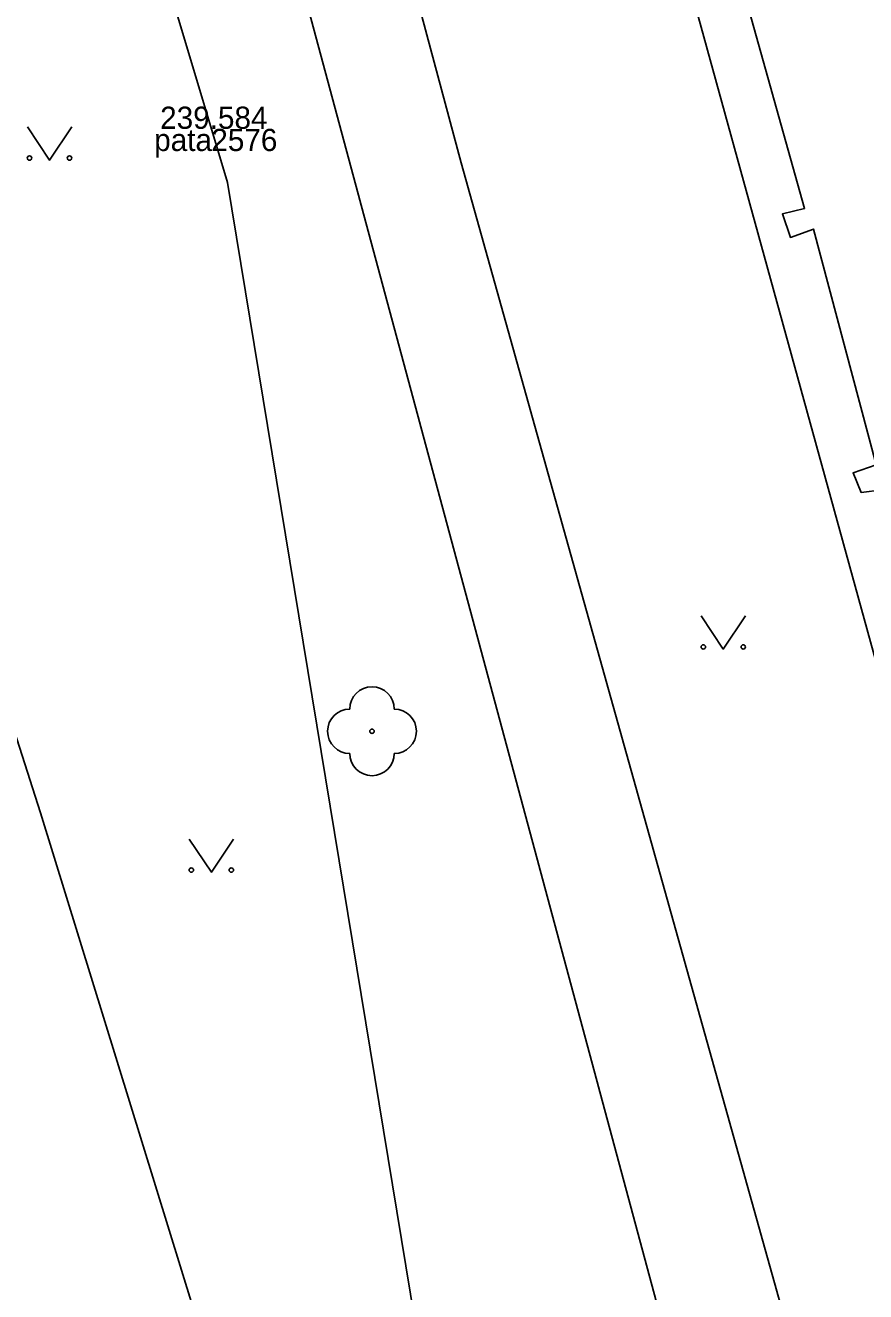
# Model space of a CAD drawing. Extents: x -599098 to -598820, y -1159597 to -1158744.
# Drawn here: x -598949.37 to -598930.45, y -1159086.94 to -1159058.42 of the extents above; entities that cross this region are included whole.
import ezdxf

# ---------------------------------------------------------------- set-up
doc = ezdxf.new("R2010")
doc.units = 0
for name, color, linetype in [('body', 7, 'Continuous'), ('budovy', 7, 'Continuous'), ('druh pozemku stromy', 7, 'Continuous'), ('kresba', 7, 'Continuous'), ('kódy bodů', 7, 'Continuous'), ('výšky bodů', 7, 'Continuous'), ('čísla bodů', 7, 'Continuous')]:
    doc.layers.add(name, color=color, linetype=linetype)

msp = doc.modelspace()

# ---------------------------------------------------------------- linework, layer by layer
at = {"layer": 'body'}
msp.add_line((-598945.178, -1159060.753), (-598945.178, -1159060.753), dxfattribs=at)
at = {"layer": 'budovy'}
msp.add_lwpolyline([(-598928.61, -1159074.06), (-598930.07, -1159068.88), (-598930.55, -1159068.94), (-598930.73, -1159068.5), (-598930.21, -1159068.32), (-598931.62, -1159063.01), (-598932.14, -1159063.2), (-598932.32, -1159062.67), (-598931.82, -1159062.55), (-598933.28, -1159057.34)], dxfattribs=at)
at = {"layer": 'druh pozemku stromy'}
for points in [[(-598949.32, -1159060.711), (-598948.82, -1159061.461), (-598948.32, -1159060.711)], [(-598934.15, -1159071.72), (-598933.65, -1159072.47), (-598933.15, -1159071.72)], [(-598945.677, -1159076.746), (-598945.177, -1159077.496), (-598944.677, -1159076.746)]]:
    msp.add_lwpolyline(points, dxfattribs=at)
for centre in [(-598949.271, -1159061.411), (-598948.371, -1159061.411), (-598934.1, -1159072.42), (-598933.201, -1159072.42), (-598941.56, -1159074.32), (-598945.628, -1159077.446), (-598944.728, -1159077.446)]:
    msp.add_circle(centre, 0.05, dxfattribs=at)
for centre, start, end in [((-598941.56, -1159073.82), 0, 180), ((-598942.06, -1159074.32), 90, 270), ((-598941.06, -1159074.32), 270, 90), ((-598941.56, -1159074.82), 180, 0)]:
    msp.add_arc(centre, 0.5, start, end, dxfattribs=at)
at = {"layer": 'kresba'}
for q in [(-598947.997, -1159051.337), (-598937.29, -1159107.63)]:
    msp.add_line((-598944.816, -1159061.959), q, dxfattribs=at)
for points in [[(-598923.3, -1159097.62), (-598923.52, -1159097.05), (-598939.2, -1159040.12)], [(-598940.18, -1159040.43), (-598942.4, -1159041.16), (-598944.28, -1159043.88), (-598939.55, -1159061.52), (-598929.18, -1159098.6)], [(-598947.19, -1159042.65), (-598943.18, -1159057.36), (-598932.43, -1159097.3), (-598937.29, -1159107.63)], [(-598938.67, -1159109.76), (-598949.024, -1159076.155), (-598952.81, -1159064.352)]]:
    msp.add_lwpolyline(points, dxfattribs=at)

# ---------------------------------------------------------------- texts
at = {"layer": 'kódy bodů'}
msp.add_text('pata', height=0.5, dxfattribs=at).set_placement((-598946.464, -1159061.253))
at = {"layer": 'výšky bodů'}
msp.add_text('239.584', height=0.5, dxfattribs=at).set_placement((-598946.33, -1159060.753))
at = {"layer": 'čísla bodů'}
msp.add_text('2576', height=0.5, dxfattribs=at).set_placement((-598945.178, -1159061.253))

doc.saveas('drawing.dxf')
